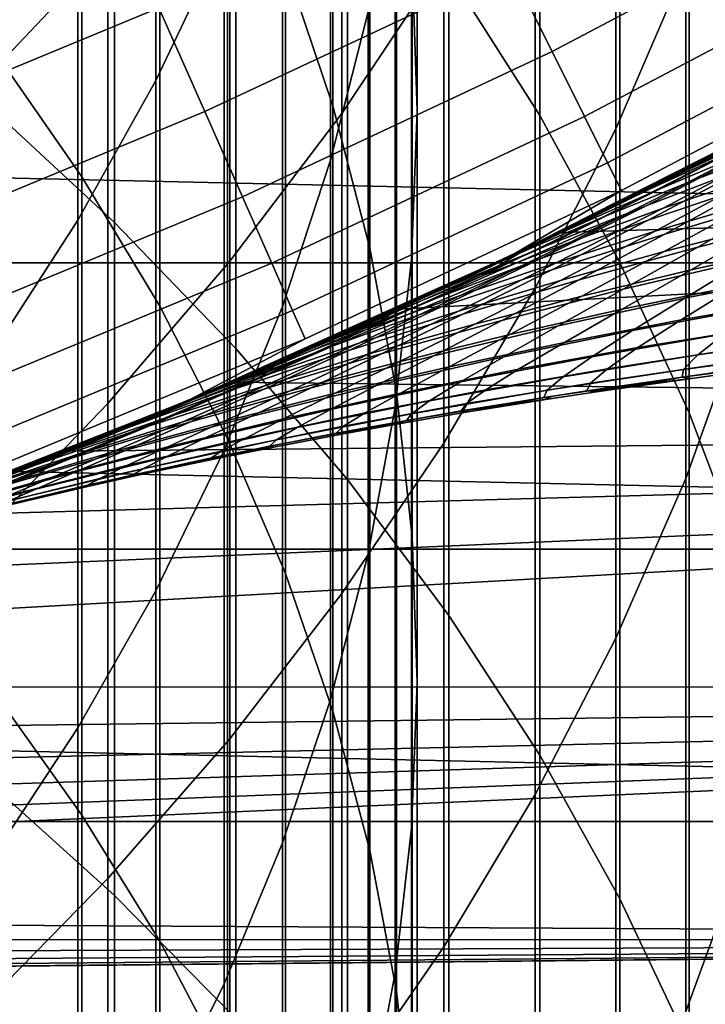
# Model space of a CAD drawing. Header units: metres. Extents: x -28 to 70, y -218 to 28.
# Tile 255 of 463: x 8.04 to 10.04, y -22.03 to -19.17. Entities that reach past the tile are written whole.
import ezdxf

# ---------------------------------------------------------------- set-up
doc = ezdxf.new("R2010")
doc.units = ezdxf.units.M
doc.layers.add('solid_10_261_432_XXX', color=7, linetype='CONTINUOUS')

msp = doc.modelspace()

# ---------------------------------------------------------------- linework, layer by layer
at = {"layer": 'solid_10_261_432_XXX'}
for points in [[(9.291579, -17.226692, 450.225037), (9.291579, -19.03331, 452.481354), (9.555864, -19.449348, 452.138733), (9.555864, -17.652012, 449.894012)], [(8.954721, -17.723158, 446.273254), (8.954721, -19.4207, 448.517395), (8.816721, -19.01223, 448.835297), (8.816721, -17.306084, 446.579803)], [(9.199989, -17.833654, 442.772888), (9.199989, -19.434702, 445.015289), (9.185204, -19.003223, 445.332428), (9.185204, -17.3936, 443.078003)], [(8.225739, -17.834421, 449.752045), (8.225739, -19.627775, 451.99176), (7.971979, -19.263603, 452.291687), (7.971979, -17.462122, 450.041809)], [(7.940866, -17.505507, 453.739594), (7.940866, -19.408861, 455.986877), (8.320464, -19.759531, 455.681488), (8.320464, -17.864458, 453.44397)], [(8.440577, -17.926208, 436.25058), (8.440577, -19.347504, 438.49292), (8.639299, -18.931038, 438.764984), (8.639299, -17.502403, 436.511078)], [(9.980146, -17.587809, 436.458588), (9.980146, -19.014965, 438.710175), (9.777374, -19.487957, 438.401154), (9.777374, -18.069136, 436.16272)], [(8.948297, -18.072617, 439.325836), (8.948297, -19.578594, 441.562958), (9.057523, -19.147621, 441.861786), (9.057523, -17.633574, 439.612671)], [(9.276731, -17.657061, 433.340729), (9.276731, -18.998278, 435.591583), (8.980496, -19.443056, 435.318176), (8.980496, -18.109201, 433.079681)], [(9.555864, -17.652012, 449.894012), (9.555864, -19.449348, 452.138733), (9.788918, -19.876364, 451.787048), (9.788918, -18.088556, 449.55423)], [(8.301037, -17.707497, 430.334473), (8.301037, -18.96586, 432.585083), (7.920033, -19.367577, 432.353149), (7.920033, -18.115452, 430.113708)], [(9.062361, -18.145998, 445.962463), (9.062361, -19.834816, 448.195068), (8.954721, -19.4207, 448.517395), (8.954721, -17.723158, 446.273254)], [(8.451611, -18.217743, 449.453674), (8.451611, -20.002731, 451.682983), (8.225739, -19.627775, 451.99176), (8.225739, -17.834421, 449.752045)], [(9.183583, -18.273668, 442.467773), (9.183583, -19.866144, 444.698181), (9.199989, -19.434702, 445.015289), (9.199989, -17.833654, 442.772888)], [(8.320464, -17.864458, 453.44397), (8.320464, -19.759531, 455.681488), (8.672868, -20.125986, 455.362335), (8.672868, -18.239569, 453.13504)], [(8.213237, -18.339441, 435.996552), (8.213237, -19.75358, 438.2276), (8.440577, -19.347504, 438.49292), (8.440577, -17.926208, 436.25058)], [(8.80873, -18.505594, 439.042938), (8.80873, -20.003613, 441.26825), (8.948297, -19.578594, 441.562958), (8.948297, -18.072617, 439.325836)], [(9.777374, -18.069136, 436.16272), (9.777374, -19.487957, 438.401154), (9.542647, -19.950476, 438.098969), (9.542647, -18.539806, 435.873383)], [(9.788918, -18.088556, 449.55423), (9.788918, -19.876364, 451.787048), (9.989978, -20.312962, 451.42749), (9.989978, -18.534897, 449.206848)], [(8.980496, -18.109201, 433.079681), (8.980496, -19.443056, 435.318176), (8.65491, -19.872684, 435.054077), (8.65491, -18.545944, 432.827515)], [(9.139276, -18.57317, 445.648499), (9.139276, -20.253174, 447.869446), (9.062361, -19.834816, 448.195068), (9.062361, -18.145998, 445.962463)], [(8.648828, -18.61079, 449.147766), (8.648828, -20.387199, 451.366333), (8.451611, -20.002731, 451.682983), (8.451611, -18.217743, 449.453674)], [(8.672868, -18.239569, 453.13504), (8.672868, -20.125986, 455.362335), (8.996925, -20.507029, 455.030487), (8.996925, -18.62961, 452.813812)], [(9.136041, -18.712152, 442.163727), (9.136041, -20.296083, 444.382172), (9.183583, -19.866144, 444.698181), (9.183583, -18.273668, 442.467773)], [(7.958051, -18.740702, 435.749908), (7.958051, -20.147892, 437.970001), (8.213237, -19.75358, 438.2276), (8.213237, -18.339441, 435.996552)], [(8.639299, -18.931038, 438.764984), (8.639299, -20.421234, 440.978699), (8.80873, -20.003613, 441.26825), (8.80873, -18.505594, 439.042938)], [(10.150299, -18.533045, 439.025024), (10.150299, -20.030558, 441.249573), (9.980146, -20.503618, 440.92157), (9.980146, -19.014965, 438.710175)], [(9.989978, -18.534897, 449.206848), (9.989978, -20.312962, 451.42749), (10.158388, -20.757715, 451.061188), (10.158388, -18.989574, 448.852936)], [(8.65491, -18.545944, 432.827515), (8.65491, -19.872684, 435.054077), (8.301037, -20.285761, 434.800171), (8.301037, -18.96586, 432.585083)], [(9.542647, -18.539806, 435.873383), (9.542647, -19.950476, 438.098969), (9.276731, -20.401009, 437.804626), (9.276731, -18.998278, 435.591583)], [(9.591822, -19.262974, 149.119751), (10.471217, -18.799437, 149.119751), (10.339538, -18.563026, 150.623184), (9.471201, -19.020735, 150.623184)], [(9.185204, -19.003223, 445.332428), (9.185204, -20.674355, 447.541626), (9.139276, -20.253174, 447.869446), (9.139276, -18.57317, 445.648499)], [(8.816721, -19.01223, 448.835297), (8.816721, -20.779877, 451.042938), (8.648828, -20.387199, 451.366333), (8.648828, -18.61079, 449.147766)], [(8.996925, -18.62961, 452.813812), (8.996925, -20.507029, 455.030487), (9.291579, -20.901413, 454.687012), (9.291579, -19.03331, 452.481354)], [(8.582651, -19.437853, 150.623184), (9.471201, -19.020735, 150.623184), (9.324091, -18.725298, 152.1147), (8.449343, -19.135937, 152.1147)], [(9.057523, -19.147621, 441.861786), (9.057523, -20.723064, 444.068329), (9.136041, -20.296083, 444.382172), (9.136041, -18.712152, 442.163727)], [(7.556563, -19.505737, 152.1147), (8.449343, -19.135937, 152.1147), (8.292239, -18.780132, 153.591949), (7.416059, -19.143057, 153.591949)], [(9.685762, -19.451633, 147.606766), (10.573771, -18.983557, 147.606766), (10.471217, -18.799437, 149.119751), (9.591822, -19.262974, 149.119751)], [(8.440577, -19.347504, 438.49292), (8.440577, -20.830044, 440.695221), (8.639299, -20.421234, 440.978699), (8.639299, -18.931038, 438.764984)], [(8.301037, -18.96586, 432.585083), (8.301037, -20.285761, 434.800171), (7.920033, -20.680935, 434.557251), (7.920033, -19.367577, 432.353149)], [(9.752876, -19.586416, 146.086594), (10.647038, -19.115095, 146.086594), (10.573771, -18.983557, 147.606766), (9.685762, -19.451633, 147.606766)], [(19.004232, -19.87685, -5), (-19.004232, -19.87685, -5), (-19.876873, -19.004206, -5)], [(19.876873, -19.004206, -5), (19.004232, -19.87685, -5), (-19.876873, -19.004206, -5)], [(8.691956, -19.685404, 149.119751), (9.591822, -19.262974, 149.119751), (9.471201, -19.020735, 150.623184), (8.582651, -19.437853, 150.623184)], [(8.954721, -19.4207, 448.517395), (8.954721, -21.179432, 450.713898), (8.816721, -20.779877, 451.042938), (8.816721, -19.01223, 448.835297)], [(9.276731, -18.998278, 435.591583), (9.276731, -20.401009, 437.804626), (8.980496, -20.838083, 437.519073), (8.980496, -19.443056, 435.318176)], [(9.199989, -19.434702, 445.015289), (9.199989, -21.096931, 447.212738), (9.185204, -20.674355, 447.541626), (9.185204, -19.003223, 445.332428)], [(9.980146, -19.014965, 438.710175), (9.980146, -20.503618, 440.92157), (9.777374, -20.967916, 440.59964), (9.777374, -19.487957, 438.401154)], [(9.291579, -19.03331, 452.481354), (9.291579, -20.901413, 454.687012), (9.555864, -21.307852, 454.333038), (9.555864, -19.449348, 452.138733)], [(7.675786, -19.813488, 150.623184), (8.582651, -19.437853, 150.623184), (8.449343, -19.135937, 152.1147), (7.556563, -19.505737, 152.1147)], [(9.793057, -19.66711, 144.561661), (10.690903, -19.193848, 144.561661), (10.647038, -19.115095, 146.086594), (9.752876, -19.586416, 146.086594)], [(8.948297, -19.578594, 441.562958), (8.948297, -21.145641, 443.757751), (9.057523, -20.723064, 444.068329), (9.057523, -19.147621, 441.861786)], [(9.479002, -19.853174, 143.052673), (10.399147, -19.387051, 143.052673), (10.690903, -19.193848, 144.561661), (9.793057, -19.66711, 144.561661)], [(8.225739, -19.627775, 451.99176), (8.225739, -21.482162, 454.181244), (7.971979, -21.126392, 454.491089), (7.971979, -19.263603, 452.291687)], [(8.777083, -19.878201, 147.606766), (9.685762, -19.451633, 147.606766), (9.591822, -19.262974, 149.119751), (8.691956, -19.685404, 149.119751)], [(10.587061, -19.285076, 129.789719), (10.399147, -19.387051, 143.052673), (9.479002, -19.853174, 143.052673), (10.362648, -19.406586, 129.341339)], [(10.252926, -19.482441, 127.566727), (10.606853, -19.290701, 128.363846), (10.354654, -19.414572, 128.603989), (9.990257, -19.605024, 127.79364)], [(8.213237, -19.75358, 438.2276), (8.213237, -21.228657, 440.418823), (8.440577, -20.830044, 440.695221), (8.440577, -19.347504, 438.49292)], [(10.481107, -19.35848, 99.784546), (10.102815, -19.559671, 100.652061), (9.872458, -19.664375, 100.420578), (10.261656, -19.463852, 99.541367)], [(10.252926, -19.482441, 127.566727), (9.907784, -19.661509, 126.729309), (10.190105, -19.542021, 126.515579), (10.52494, -19.360851, 127.338898)], [(9.986018, -19.644087, 101.782578), (10.340993, -19.456837, 100.884171), (10.587006, -19.35626, 101.116455), (10.242609, -19.545334, 102.001633)], [(7.940866, -19.408861, 455.986877), (7.940866, -21.373413, 458.180878), (8.320464, -21.715536, 457.865936), (8.320464, -19.759531, 455.681488)], [(9.062361, -19.834816, 448.195068), (9.062361, -21.584509, 450.38028), (8.954721, -21.179432, 450.713898), (8.954721, -19.4207, 448.517395)], [(10.142284, -19.522655, 128.885788), (10.362648, -19.406586, 129.341339), (9.479002, -19.853174, 143.052673)], [(10.354654, -19.414572, 128.603989), (10.142284, -19.522655, 128.885788), (9.926973, -19.633013, 128.423676)], [(9.990257, -19.605024, 127.79364), (10.354654, -19.414572, 128.603989), (9.926973, -19.633013, 128.423676)], [(7.773541, -20.065823, 149.119751), (8.691956, -19.685404, 149.119751), (8.582651, -19.437853, 150.623184), (7.675786, -19.813488, 150.623184)], [(8.980496, -19.443056, 435.318176), (8.980496, -20.838083, 437.519073), (8.65491, -21.260273, 437.243225), (8.65491, -19.872684, 435.054077)], [(8.837901, -20.015938, 146.086594), (9.752876, -19.586416, 146.086594), (9.685762, -19.451633, 147.606766), (8.777083, -19.878201, 147.606766)], [(9.183583, -19.866144, 444.698181), (9.183583, -21.51947, 446.88385), (9.199989, -21.096931, 447.212738), (9.199989, -19.434702, 445.015289)], [(9.555864, -19.449348, 452.138733), (9.555864, -21.307852, 454.333038), (9.788918, -21.725016, 453.969757), (9.788918, -19.876364, 451.787048)], [(10.190105, -19.542021, 126.515579), (9.867248, -19.710178, 125.652283), (10.168493, -19.595779, 125.4533), (10.481363, -19.424732, 126.30172)], [(9.914525, -19.718786, 102.928513), (10.242609, -19.545334, 102.001633), (10.5066, -19.449713, 102.220306), (10.188966, -19.62549, 103.132614)], [(10.261656, -19.463852, 99.541367), (9.872458, -19.664375, 100.420578), (9.722617, -19.735012, 100.030937), (9.934994, -19.628956, 99.556862)], [(9.736825, -19.745646, 101.563576), (10.102815, -19.559671, 100.652061), (10.340993, -19.456837, 100.884171), (9.986018, -19.644087, 101.782578)], [(10.261656, -19.463852, 99.541367), (9.934994, -19.628956, 99.556862), (10.151402, -19.517916, 99.092697)], [(9.777374, -19.487957, 438.401154), (9.777374, -20.967916, 440.59964), (9.542647, -21.421932, 440.284821), (9.542647, -19.950476, 438.098969)], [(9.907784, -19.661509, 126.729309), (10.252926, -19.482441, 127.566727), (9.990257, -19.605024, 127.79364), (9.634351, -19.782665, 126.942291)], [(10.168493, -19.595779, 125.4533), (9.870605, -19.75345, 124.565132), (10.189829, -19.645966, 124.382217), (10.478208, -19.484673, 125.254845)], [(17.764143, -20.333107), (18.658499, -19.515644), (9.139139, -20.0119), (8.660292, -20.223732)], [(18.658499, -19.515644), (9.612785, -19.788742), (9.139139, -20.0119)], [(9.926973, -19.633013, 128.423676), (10.142284, -19.522655, 128.885788), (9.479002, -19.853174, 143.052673)], [(18.658499, -19.515644), (10.080972, -19.554386), (9.612785, -19.788742)], [(9.890925, -19.785229, 104.085365), (10.188966, -19.62549, 103.132614), (10.470321, -19.536087, 103.335907), (10.182412, -19.698565, 104.272774)], [(10.151402, -19.517916, 99.092697), (9.934994, -19.628956, 99.556862), (10.080972, -19.554386)], [(10.102815, -19.559671, 100.652061), (9.736825, -19.745646, 101.563576), (9.495026, -19.849684, 101.345047), (9.872458, -19.664375, 100.420578)], [(9.907784, -19.661509, 126.729309), (9.574439, -19.827415, 125.851242), (9.867248, -19.710178, 125.652283), (10.190105, -19.542021, 126.515579)], [(9.934994, -19.628956, 99.556862), (9.722617, -19.735012, 100.030937), (9.612785, -19.788742), (10.080972, -19.554386)], [(9.647005, -19.815706, 102.723976), (9.986018, -19.644087, 101.782578), (10.242609, -19.545334, 102.001633), (9.914525, -19.718786, 102.928513)], [(10.189829, -19.645966, 124.382217), (9.919407, -19.793463, 123.470665), (10.255462, -19.694475, 123.304909), (10.516997, -19.542738, 124.200371)], [(8.80873, -20.003613, 441.26825), (8.80873, -21.562378, 443.451447), (8.948297, -21.145641, 443.757751), (8.948297, -19.578594, 441.562958)], [(8.874312, -20.098402, 144.561661), (9.793057, -19.66711, 144.561661), (9.752876, -19.586416, 146.086594), (8.837901, -20.015938, 146.086594)], [(9.867248, -19.710178, 125.652283), (9.559307, -19.864811, 124.748619), (9.870605, -19.75345, 124.565132), (10.168493, -19.595779, 125.4533)], [(9.990257, -19.605024, 127.79364), (9.717424, -19.73757, 127.955933), (9.513139, -19.83684, 127.480698)], [(9.634351, -19.782665, 126.942291), (9.990257, -19.605024, 127.79364), (9.513139, -19.83684, 127.480698)], [(9.990257, -19.605024, 127.79364), (9.926973, -19.633013, 128.423676), (9.717424, -19.73757, 127.955933)], [(9.917418, -19.844555, 105.247581), (10.182412, -19.698565, 104.272774), (10.480278, -19.616417, 104.45903), (10.224895, -19.765432, 105.416748)], [(10.255462, -19.694475, 123.304909), (10.014977, -19.831802, 122.372459), (10.366529, -19.74255, 122.224739), (10.598878, -19.600555, 123.14064)], [(8.451611, -20.002731, 451.682983), (8.451611, -21.848467, 453.862244), (8.225739, -21.482162, 454.181244), (8.225739, -19.627775, 451.99176)], [(9.386414, -19.915981, 102.519379), (9.736825, -19.745646, 101.563576), (9.986018, -19.644087, 101.782578), (9.647005, -19.815706, 102.723976)], [(9.717424, -19.73757, 127.955933), (9.926973, -19.633013, 128.423676), (9.479002, -19.853174, 143.052673)], [(9.870605, -19.75345, 124.565132), (9.59071, -19.897219, 123.637466), (9.919407, -19.793463, 123.470665), (10.189829, -19.645966, 124.382217)], [(9.605833, -19.876205, 103.897141), (9.914525, -19.718786, 102.928513), (10.188966, -19.62549, 103.132614), (9.890925, -19.785229, 104.085365)], [(8.538021, -20.275656, 143.052673), (9.479002, -19.853174, 143.052673), (9.793057, -19.66711, 144.561661), (8.874312, -20.098402, 144.561661)], [(9.574439, -19.827415, 125.851242), (9.907784, -19.661509, 126.729309), (9.634351, -19.782665, 126.942291), (9.290034, -19.947027, 126.049622)], [(9.872458, -19.664375, 100.420578), (9.495026, -19.849684, 101.345047), (9.312758, -19.931696, 101.005898), (9.514964, -19.835964, 100.51413)], [(9.872458, -19.664375, 100.420578), (9.514964, -19.835964, 100.51413), (9.722617, -19.735012, 100.030937)], [(7.849674, -20.262346, 147.606766), (8.777083, -19.878201, 147.606766), (8.691956, -19.685404, 149.119751), (7.773541, -20.065823, 149.119751)], [(9.867248, -19.710178, 125.652283), (9.574439, -19.827415, 125.851242), (8.960414, -20.097637, 125.115349), (9.255916, -19.979668, 124.93219)], [(9.255916, -19.979668, 124.93219), (9.559307, -19.864811, 124.748619), (9.867248, -19.710178, 125.652283)], [(9.615766, -19.928539, 105.077332), (9.890925, -19.785229, 104.085365), (10.182412, -19.698565, 104.272774), (9.917418, -19.844555, 105.247581)], [(9.919407, -19.793463, 123.470665), (9.670156, -19.92655, 122.521584), (10.014977, -19.831802, 122.372459), (10.255462, -19.694475, 123.304909)], [(9.995589, -19.897411, 106.409416), (10.224895, -19.765432, 105.416748), (10.538169, -19.691311, 105.584518), (10.31775, -19.82645, 106.559013)], [(9.327153, -19.971289, 103.708427), (9.647005, -19.815706, 102.723976), (9.914525, -19.718786, 102.928513), (9.605833, -19.876205, 103.897141)], [(9.513139, -19.83684, 127.480698), (9.717424, -19.73757, 127.955933), (9.479002, -19.853174, 143.052673)], [(9.722617, -19.735012, 100.030937), (9.514964, -19.835964, 100.51413), (9.612785, -19.788742)], [(7.958051, -20.147892, 437.970001), (7.958051, -21.615721, 440.150452), (8.213237, -21.228657, 440.418823), (8.213237, -19.75358, 438.2276)], [(8.320464, -19.759531, 455.681488), (8.320464, -21.715536, 457.865936), (8.672868, -22.073057, 457.536804), (8.672868, -20.125986, 455.362335)], [(9.559307, -19.864811, 124.748619), (9.269366, -20.005445, 123.804886), (9.59071, -19.897219, 123.637466), (9.870605, -19.75345, 124.565132)], [(9.386414, -19.915981, 102.519379), (9.495026, -19.849684, 101.345047), (9.736825, -19.745646, 101.563576)], [(9.67864, -19.973637, 106.258545), (9.917418, -19.844555, 105.247581), (10.224895, -19.765432, 105.416748), (9.995589, -19.897411, 106.409416)], [(10.014977, -19.831802, 122.372459), (9.798731, -19.953983, 121.404526), (10.158222, -19.869268, 121.273865), (10.366529, -19.74255, 122.224739)], [(9.634351, -19.782665, 126.942291), (9.313994, -19.93112, 126.996994), (9.120015, -20.020622, 126.50441)], [(9.290034, -19.947027, 126.049622), (9.634351, -19.782665, 126.942291), (9.120015, -20.020622, 126.50441)], [(9.514964, -19.835964, 100.51413), (9.312758, -19.931696, 101.005898), (9.139139, -20.0119), (9.612785, -19.788742)], [(9.634351, -19.782665, 126.942291), (9.513139, -19.83684, 127.480698), (9.313994, -19.93112, 126.996994)], [(9.319963, -20.017239, 104.906258), (9.605833, -19.876205, 103.897141), (9.890925, -19.785229, 104.085365), (9.615766, -19.928539, 105.077332)], [(9.59071, -19.897219, 123.637466), (9.332078, -20.026579, 122.671722), (9.670156, -19.92655, 122.521584), (9.919407, -19.793463, 123.470665)], [(10.158222, -19.869268, 121.273865), (9.977047, -19.979868, 120.290024), (10.349582, -19.905779, 120.17836), (10.523759, -19.790583, 121.144821)], [(9.054902, -20.070267, 103.519562), (9.386414, -19.915981, 102.519379), (9.647005, -19.815706, 102.723976), (9.327153, -19.971289, 103.708427)], [(9.513139, -19.83684, 127.480698), (9.479002, -19.853174, 143.052673), (8.538021, -20.275656, 143.052673), (9.313994, -19.93112, 126.996994)], [(9.574439, -19.827415, 125.851242), (9.290034, -19.947027, 126.049622), (8.746652, -20.186533, 125.487778), (8.960414, -20.097637, 125.115349)], [(9.139276, -20.253174, 447.869446), (9.139276, -21.993734, 450.043243), (9.062361, -21.584509, 450.38028), (9.062361, -19.834816, 448.195068)], [(9.495026, -19.849684, 101.345047), (9.116117, -20.022398, 101.505943), (9.312758, -19.931696, 101.005898)], [(9.386414, -19.915981, 102.519379), (9.132756, -20.019344, 102.315086), (9.116117, -20.022398, 101.505943), (9.495026, -19.849684, 101.345047)], [(9.36694, -20.055046, 106.106651), (9.615766, -19.928539, 105.077332), (9.917418, -19.844555, 105.247581), (9.67864, -19.973637, 106.258545)], [(9.670156, -19.92655, 122.521584), (9.445315, -20.044611, 121.536484), (9.798731, -19.953983, 121.404526), (10.014977, -19.831802, 122.372459)], [(9.795512, -20.011881, 107.435196), (9.995589, -19.897411, 106.409416), (10.31775, -19.82645, 106.559013), (10.126258, -19.94388, 107.565491)], [(18.093325, -20.709457, -5), (-18.093325, -20.709457, -5), (-19.004232, -19.87685, -5)], [(19.004232, -19.87685, -5), (18.093325, -20.709457, -5), (-19.004232, -19.87685, -5)], [(7.904066, -20.402746, 146.086594), (8.837901, -20.015938, 146.086594), (8.777083, -19.878201, 147.606766), (7.849674, -20.262346, 147.606766)], [(8.65491, -19.872684, 435.054077), (8.65491, -21.260273, 437.243225), (8.301037, -21.666195, 436.978027), (8.301037, -20.285761, 434.800171)], [(9.559307, -19.864811, 124.748619), (9.255916, -19.979668, 124.93219), (8.648725, -20.234118, 124.139816), (8.955373, -20.117846, 123.972481)], [(8.955373, -20.117846, 123.972481), (9.269366, -20.005445, 123.804886), (9.559307, -19.864811, 124.748619)], [(9.030037, -20.110512, 104.734673), (9.327153, -19.971289, 103.708427), (9.605833, -19.876205, 103.897141), (9.319963, -20.017239, 104.906258)], [(9.136041, -20.296083, 444.382172), (9.136041, -21.94054, 446.556122), (9.183583, -21.51947, 446.88385), (9.183583, -19.866144, 444.698181)], [(9.798731, -19.953983, 121.404526), (9.609864, -20.060303, 120.40313), (9.977047, -19.979868, 120.290024), (10.158222, -19.869268, 121.273865)], [(9.788918, -19.876364, 451.787048), (9.788918, -21.725016, 453.969757), (9.989978, -22.151541, 453.598297), (9.989978, -20.312962, 451.42749)], [(9.966498, -20.0431, 108.600113), (10.126258, -19.94388, 107.565491), (10.461555, -19.88139, 107.694435), (10.309322, -19.98348, 108.708954)], [(9.269366, -20.005445, 123.804886), (9.000754, -20.131678, 122.822502), (9.332078, -20.026579, 122.671722), (9.59071, -19.897219, 123.637466)], [(9.469376, -20.085386, 107.303749), (9.67864, -19.973637, 106.258545), (9.995589, -19.897411, 106.409416), (9.795512, -20.011881, 107.435196)], [(9.977047, -19.979868, 120.290024), (9.825787, -20.073639, 119.278267), (10.204988, -20.003754, 119.184418), (10.349582, -19.905779, 120.17836)], [(9.120015, -20.020622, 126.50441), (9.313994, -19.93112, 126.996994), (8.538021, -20.275656, 143.052673)], [(9.054902, -20.070267, 103.519562), (9.132756, -20.019344, 102.315086), (9.386414, -19.915981, 102.519379)], [(9.060522, -20.141562, 105.953972), (9.319963, -20.017239, 104.906258), (9.615766, -19.928539, 105.077332), (9.36694, -20.055046, 106.106651)], [(9.332078, -20.026579, 122.671722), (9.098002, -20.141027, 121.669411), (9.445315, -20.044611, 121.536484), (9.670156, -19.92655, 122.521584)], [(9.312758, -19.931696, 101.005898), (9.116117, -20.022398, 101.505943), (9.139139, -20.0119)], [(9.290034, -19.947027, 126.049622), (8.930739, -20.105768, 126.001083), (8.746652, -20.186533, 125.487778)], [(9.290034, -19.947027, 126.049622), (9.120015, -20.020622, 126.50441), (8.930739, -20.105768, 126.001083)], [(9.445315, -20.044611, 121.536484), (9.248078, -20.147051, 120.51741), (9.609864, -20.060303, 120.40313), (9.798731, -19.953983, 121.404526)], [(9.542647, -19.950476, 438.098969), (9.542647, -21.421932, 440.284821), (9.276731, -21.864183, 439.97818), (9.276731, -20.401009, 437.804626)], [(9.627602, -20.108395, 108.490112), (9.795512, -20.011881, 107.435196), (10.126258, -19.94388, 107.565491), (9.966498, -20.0431, 108.600113)], [(9.255916, -19.979668, 124.93219), (8.960414, -20.097637, 125.115349), (8.397362, -20.334314, 124.434395), (8.648725, -20.234118, 124.139816)], [(8.746015, -20.208214, 104.562851), (9.054902, -20.070267, 103.519562), (9.327153, -19.971289, 103.708427), (9.030037, -20.110512, 104.734673)], [(9.147894, -20.164383, 107.171371), (9.36694, -20.055046, 106.106651), (9.67864, -19.973637, 106.258545), (9.469376, -20.085386, 107.303749)], [(9.609864, -20.060303, 120.40313), (9.451223, -20.150166, 119.373367), (9.825787, -20.073639, 119.278267), (9.977047, -19.979868, 120.290024)], [(9.841075, -20.123632, 109.657005), (9.966498, -20.0431, 108.600113), (10.309322, -19.98348, 108.708954), (10.190864, -20.066547, 109.744957)], [(7.93663, -20.486803, 144.561661), (8.874312, -20.098402, 144.561661), (8.837901, -20.015938, 146.086594), (7.904066, -20.402746, 146.086594)], [(8.648828, -20.387199, 451.366333), (8.648828, -22.224066, 453.535126), (8.451611, -21.848467, 453.862244), (8.451611, -20.002731, 451.682983)], [(8.930739, -20.105768, 126.001083), (9.120015, -20.020622, 126.50441), (8.538021, -20.275656, 143.052673)], [(8.639299, -20.421234, 440.978699), (8.639299, -21.971863, 443.150482), (8.80873, -21.562378, 443.451447), (8.80873, -20.003613, 441.26825)], [(8.925548, -20.108072, 102.01329), (8.741165, -20.188908, 102.52816), (8.660292, -20.223732), (9.139139, -20.0119)], [(8.955373, -20.117846, 123.972481), (8.676196, -20.241632, 122.973526), (9.000754, -20.131678, 122.822502), (9.269366, -20.005445, 123.804886)], [(9.132756, -20.019344, 102.315086), (8.741165, -20.188908, 102.52816), (8.925548, -20.108072, 102.01329)], [(9.054902, -20.070267, 103.519562), (8.789096, -20.172939, 103.330864), (8.741165, -20.188908, 102.52816), (9.132756, -20.019344, 102.315086)], [(8.759424, -20.233103, 105.800758), (9.030037, -20.110512, 104.734673), (9.319963, -20.017239, 104.906258), (9.060522, -20.141562, 105.953972)], [(9.116117, -20.022398, 101.505943), (8.925548, -20.108072, 102.01329), (9.139139, -20.0119)], [(9.132756, -20.019344, 102.315086), (8.925548, -20.108072, 102.01329), (9.116117, -20.022398, 101.505943)], [(9.292697, -20.17942, 108.379105), (9.469376, -20.085386, 107.303749), (9.795512, -20.011881, 107.435196), (9.627602, -20.108395, 108.490112)], [(9.825787, -20.073639, 119.278267), (9.707116, -20.149914, 118.244743), (10.092588, -20.083723, 118.169098), (10.204988, -20.003754, 119.184418)], [(10.092588, -20.083723, 118.169098), (10.014963, -20.144915, 117.138474), (10.409284, -20.08869, 117.082298), (10.481833, -20.024242, 118.094666)], [(9.000754, -20.131678, 122.822502), (8.75682, -20.243107, 121.802979), (9.098002, -20.141027, 121.669411), (9.332078, -20.026579, 122.671722)], [(9.098002, -20.141027, 121.669411), (8.891732, -20.240082, 120.632584), (9.248078, -20.147051, 120.51741), (9.445315, -20.044611, 121.536484)], [(9.494582, -20.186546, 109.568085), (9.627602, -20.108395, 108.490112), (9.966498, -20.0431, 108.600113), (9.841075, -20.123632, 109.657005)], [(10.150299, -20.030558, 441.249573), (10.150299, -21.588799, 443.432037), (9.980146, -22.052641, 443.091095), (9.980146, -20.503618, 440.92157)], [(8.746015, -20.208214, 104.562851), (8.789096, -20.172939, 103.330864), (9.054902, -20.070267, 103.519562)], [(8.831111, -20.248857, 107.038261), (9.060522, -20.141562, 105.953972), (9.36694, -20.055046, 106.106651), (9.147894, -20.164383, 107.171371)], [(9.248078, -20.147051, 120.51741), (9.08136, -20.233393, 119.46949), (9.451223, -20.150166, 119.373367), (9.609864, -20.060303, 120.40313)], [(9.451223, -20.150166, 119.373367), (9.325554, -20.223026, 118.321434), (9.707116, -20.149914, 118.244743), (9.825787, -20.073639, 119.278267)], [(9.75258, -20.185005, 110.730179), (9.841075, -20.123632, 109.657005), (10.190864, -20.066547, 109.744957), (10.108651, -20.130054, 110.796669)], [(7.578271, -20.653566, 143.052673), (8.538021, -20.275656, 143.052673), (8.874312, -20.098402, 144.561661), (7.93663, -20.486803, 144.561661)], [(8.960414, -20.097637, 125.115349), (8.568864, -20.26264, 124.965576), (8.397362, -20.334314, 124.434395)], [(8.463682, -20.329594, 105.647263), (8.746015, -20.208214, 104.562851), (9.030037, -20.110512, 104.734673), (8.759424, -20.233103, 105.800758)], [(8.746652, -20.186533, 125.487778), (8.930739, -20.105768, 126.001083), (8.538021, -20.275656, 143.052673)], [(8.960414, -20.097637, 125.115349), (8.746652, -20.186533, 125.487778), (8.568864, -20.26264, 124.965576)], [(8.961841, -20.256233, 108.267281), (9.147894, -20.164383, 107.171371), (9.469376, -20.085386, 107.303749), (9.292697, -20.17942, 108.379105)], [(9.151456, -20.255409, 109.47834), (9.292697, -20.17942, 108.379105), (9.627602, -20.108395, 108.490112), (9.494582, -20.186546, 109.568085)], [(9.707116, -20.149914, 118.244743), (9.623678, -20.208038, 117.195587), (10.014963, -20.144915, 117.138474), (10.092588, -20.083723, 118.169098)], [(10.014963, -20.144915, 117.138474), (9.973735, -20.186829, 116.097572), (10.372625, -20.133133, 116.059921), (10.409284, -20.08869, 117.082298)], [(8.955373, -20.117846, 123.972481), (8.648725, -20.234118, 124.139816), (8.076609, -20.463831, 123.350517), (8.358415, -20.356236, 123.124435)], [(8.955373, -20.117846, 123.972481), (8.358415, -20.356236, 123.124435), (8.676196, -20.241632, 122.973526)], [(8.676196, -20.241632, 122.973526), (8.421794, -20.350729, 121.936852), (8.75682, -20.243107, 121.802979), (9.000754, -20.131678, 122.822502)], [(8.672868, -20.125986, 455.362335), (8.672868, -22.073057, 457.536804), (8.996925, -22.444813, 457.19458), (8.996925, -20.507029, 455.030487)], [(9.399165, -20.245932, 110.662949), (9.494582, -20.186546, 109.568085), (9.841075, -20.123632, 109.657005), (9.75258, -20.185005, 110.730179)], [(9.702929, -20.226868, 111.814362), (9.75258, -20.185005, 110.730179), (10.108651, -20.130054, 110.796669), (10.064517, -20.173595, 111.858971)], [(9.973735, -20.186829, 116.097572), (9.969399, -20.209299, 115.050179), (10.372339, -20.15736, 115.031265), (10.372625, -20.133133, 116.059921)], [(8.519074, -20.338797, 106.904633), (8.759424, -20.233103, 105.800758), (9.060522, -20.141562, 105.953972), (8.831111, -20.248857, 107.038261)], [(8.75682, -20.243107, 121.802979), (8.54087, -20.339357, 120.748375), (8.891732, -20.240082, 120.632584), (9.098002, -20.141027, 121.669411)], [(8.635087, -20.338877, 108.1548), (8.831111, -20.248857, 107.038261), (9.147894, -20.164383, 107.171371), (8.961841, -20.256233, 108.267281)], [(8.891732, -20.240082, 120.632584), (8.716255, -20.323378, 119.566414), (9.08136, -20.233393, 119.46949), (9.248078, -20.147051, 120.51741)], [(9.08136, -20.233393, 119.46949), (8.947979, -20.303205, 118.398979), (9.325554, -20.223026, 118.321434), (9.451223, -20.150166, 119.373367)], [(9.325554, -20.223026, 118.321434), (9.235565, -20.278345, 117.253502), (9.623678, -20.208038, 117.195587), (9.707116, -20.149914, 118.244743)], [(9.623678, -20.208038, 117.195587), (9.577138, -20.247601, 116.135864), (9.973735, -20.186829, 116.097572), (10.014963, -20.144915, 117.138474)], [(9.969399, -20.209299, 115.050179), (9.99755, -20.212826, 114), (10.087065, -20.200949, 114), (10.372339, -20.15736, 115.031265)], [(8.789096, -20.172939, 103.330864), (8.392778, -20.336206, 103.580124), (8.563561, -20.264881, 103.050438)], [(8.746015, -20.208214, 104.562851), (8.467921, -20.310202, 104.391083), (8.392778, -20.336206, 103.580124), (8.789096, -20.172939, 103.330864)], [(8.568864, -20.26264, 124.965576), (8.746652, -20.186533, 125.487778), (8.538021, -20.275656, 143.052673)], [(8.789096, -20.172939, 103.330864), (8.563561, -20.264881, 103.050438), (8.741165, -20.188908, 102.52816)], [(8.741165, -20.188908, 102.52816), (8.563561, -20.264881, 103.050438), (8.660292, -20.223732)], [(8.811762, -20.330334, 109.387901), (8.961841, -20.256233, 108.267281), (9.292697, -20.17942, 108.379105), (9.151456, -20.255409, 109.47834)], [(9.048487, -20.313015, 110.595078), (9.151456, -20.255409, 109.47834), (9.494582, -20.186546, 109.568085), (9.399165, -20.245932, 110.662949)], [(9.343358, -20.286259, 111.769249), (9.399165, -20.245932, 110.662949), (9.75258, -20.185005, 110.730179), (9.702929, -20.226868, 111.814362)], [(9.577138, -20.247601, 116.135864), (9.568005, -20.268478, 115.069412), (9.969399, -20.209299, 115.050179), (9.973735, -20.186829, 116.097572)], [(9.692737, -20.249105, 112.905579), (9.702929, -20.226868, 111.814362), (10.064517, -20.173595, 111.858971), (10.059044, -20.197023, 112.927986)], [(10.059044, -20.197023, 112.927986), (10.087065, -20.200949, 114), (9.99755, -20.212826, 114), (9.692737, -20.249105, 112.905579)], [(8.746015, -20.208214, 104.562851), (8.463682, -20.329594, 105.647263), (8.173332, -20.430952, 105.493729), (8.467921, -20.310202, 104.391083)], [(8.563561, -20.264881, 103.050438), (8.392778, -20.336206, 103.580124), (8.176576, -20.424093), (8.660292, -20.223732)], [(17.764143, -20.333107), (8.660292, -20.223732), (8.176576, -20.424093)], [(8.947979, -20.303205, 118.398979), (8.850718, -20.356062, 117.312088), (9.235565, -20.278345, 117.253502), (9.325554, -20.223026, 118.321434)], [(9.235565, -20.278345, 117.253502), (9.182967, -20.315794, 116.174706), (9.577138, -20.247601, 116.135864), (9.623678, -20.208038, 117.195587)], [(9.568005, -20.268478, 115.069412), (9.592382, -20.271236, 114), (9.720821, -20.251879, 114), (9.969399, -20.209299, 115.050179)], [(9.692737, -20.249105, 112.905579), (9.99755, -20.212826, 114), (9.775198, -20.243921, 114)], [(9.720821, -20.251879, 114), (9.775198, -20.243921, 114), (9.969399, -20.209299, 115.050179)], [(9.775198, -20.243921, 114), (9.99755, -20.212826, 114), (9.969399, -20.209299, 115.050179)], [(8.648725, -20.234118, 124.139816), (8.233261, -20.40131, 123.896057), (8.076609, -20.463831, 123.350517)], [(8.421794, -20.350729, 121.936852), (8.676196, -20.241632, 122.973526), (8.358415, -20.356236, 123.124435), (8.092951, -20.463766, 122.070717)], [(8.421794, -20.350729, 121.936852), (8.195534, -20.444849, 120.864517), (8.54087, -20.339357, 120.748375), (8.75682, -20.243107, 121.802979)], [(8.211827, -20.434185, 106.770691), (8.463682, -20.329594, 105.647263), (8.759424, -20.233103, 105.800758), (8.519074, -20.338797, 106.904633)], [(8.648725, -20.234118, 124.139816), (8.397362, -20.334314, 124.434395), (8.233261, -20.40131, 123.896057)], [(8.312491, -20.427404, 108.041832), (8.519074, -20.338797, 106.904633), (8.831111, -20.248857, 107.038261), (8.635087, -20.338877, 108.1548)], [(8.54087, -20.339357, 120.748375), (8.355969, -20.420174, 119.66391), (8.716255, -20.323378, 119.566414), (8.891732, -20.240082, 120.632584)], [(8.716255, -20.323378, 119.566414), (8.574467, -20.390594, 118.477196), (8.947979, -20.303205, 118.398979), (9.08136, -20.233393, 119.46949)], [(8.98589, -20.352009, 111.723701), (9.048487, -20.313015, 110.595078), (9.399165, -20.245932, 110.662949), (9.343358, -20.286259, 111.769249)], [(9.185204, -20.674355, 447.541626), (9.185204, -22.405724, 449.703949), (9.139276, -21.993734, 450.043243), (9.139276, -20.253174, 447.869446)], [(9.182967, -20.315794, 116.174706), (9.168288, -20.335306, 115.088928), (9.568005, -20.268478, 115.069412), (9.577138, -20.247601, 116.135864)], [(9.327803, -20.307455, 112.882912), (9.343358, -20.286259, 111.769249), (9.702929, -20.226868, 111.814362), (9.692737, -20.249105, 112.905579)], [(9.692737, -20.249105, 112.905579), (9.720821, -20.251879, 114), (9.592382, -20.271236, 114), (9.327803, -20.307455, 112.882912)], [(9.692737, -20.249105, 112.905579), (9.775198, -20.243921, 114), (9.720821, -20.251879, 114)], [(8.568864, -20.26264, 124.965576), (8.538021, -20.275656, 143.052673), (7.578271, -20.653566, 143.052673), (8.397362, -20.334314, 124.434395)], [(8.475564, -20.411436, 109.296898), (8.635087, -20.338877, 108.1548), (8.961841, -20.256233, 108.267281), (8.811762, -20.330334, 109.387901)], [(8.70062, -20.386431, 110.526665), (8.811762, -20.330334, 109.387901), (9.151456, -20.255409, 109.47834), (9.048487, -20.313015, 110.595078)], [(8.850718, -20.356062, 117.312088), (8.791333, -20.391722, 116.214005), (9.182967, -20.315794, 116.174706), (9.235565, -20.278345, 117.253502)], [(9.168288, -20.335306, 115.088928), (9.189597, -20.337238, 114), (9.347984, -20.310307, 114), (9.568005, -20.268478, 115.069412)], [(9.327803, -20.307455, 112.882912), (9.592382, -20.271236, 114), (9.347984, -20.310307, 114)], [(9.347984, -20.310307, 114), (9.592382, -20.271236, 114), (9.568005, -20.268478, 115.069412)], [(8.301037, -20.285761, 434.800171), (8.301037, -21.666195, 436.978027), (7.920033, -22.054525, 436.724335), (7.920033, -20.680935, 434.557251)], [(8.467921, -20.310202, 104.391083), (8.073318, -20.46513, 104.661217), (8.392778, -20.336206, 103.580124)], [(8.467921, -20.310202, 104.391083), (8.173332, -20.430952, 105.493729), (8.073318, -20.46513, 104.661217)], [(8.574467, -20.390594, 118.477196), (8.469228, -20.44142, 117.371208), (8.850718, -20.356062, 117.312088), (8.947979, -20.303205, 118.398979)], [(8.964342, -20.37237, 112.860016), (8.98589, -20.352009, 111.723701), (9.343358, -20.286259, 111.769249), (9.327803, -20.307455, 112.882912)], [(9.327803, -20.307455, 112.882912), (9.347984, -20.310307, 114), (9.189597, -20.337238, 114), (8.964342, -20.37237, 112.860016)], [(9.057523, -20.723064, 444.068329), (9.057523, -22.358711, 446.230652), (9.136041, -21.94054, 446.556122), (9.136041, -20.296083, 444.382172)], [(16.834051, -21.109589), (17.764143, -20.333107), (6.6987, -20.955366), (6.19813, -21.108841)], [(17.764143, -20.333107), (7.195482, -20.790022), (6.6987, -20.955366)], [(17.764143, -20.333107), (7.688225, -20.612888), (7.195482, -20.790022)], [(8.233261, -20.40131, 123.896057), (8.397362, -20.334314, 124.434395), (7.578271, -20.653566, 143.052673)], [(17.764143, -20.333107), (8.176576, -20.424093), (7.688225, -20.612888)], [(8.463682, -20.329594, 105.647263), (8.211827, -20.434185, 106.770691), (7.909417, -20.535007, 106.63665), (8.173332, -20.430952, 105.493729)], [(7.994108, -20.521868, 107.928551), (8.211827, -20.434185, 106.770691), (8.519074, -20.338797, 106.904633), (8.312491, -20.427404, 108.041832)], [(8.195534, -20.444849, 120.864517), (8.000561, -20.523836, 119.761757), (8.355969, -20.420174, 119.66391), (8.54087, -20.339357, 120.748375)], [(8.392778, -20.336206, 103.580124), (8.073318, -20.46513, 104.661217), (8.176576, -20.424093)], [(8.142929, -20.498827, 109.205475), (8.312491, -20.427404, 108.041832), (8.635087, -20.338877, 108.1548), (8.475564, -20.411436, 109.296898)], [(8.355969, -20.420174, 119.66391), (8.205095, -20.485338, 118.555923), (8.574467, -20.390594, 118.477196), (8.716255, -20.323378, 119.566414)], [(8.35564, -20.466354, 110.457802), (8.475564, -20.411436, 109.296898), (8.811762, -20.330334, 109.387901), (8.70062, -20.386431, 110.526665)], [(8.630614, -20.424358, 111.677773), (8.70062, -20.386431, 110.526665), (9.048487, -20.313015, 110.595078), (8.98589, -20.352009, 111.723701)], [(8.791333, -20.391722, 116.214005), (8.770375, -20.410172, 115.108681), (9.168288, -20.335306, 115.088928), (9.182967, -20.315794, 116.174706)], [(8.770375, -20.410172, 115.108681), (8.783277, -20.412394, 114), (8.981243, -20.374666, 114), (9.168288, -20.335306, 115.088928)], [(8.964342, -20.37237, 112.860016), (9.189597, -20.337238, 114), (9.103201, -20.35248, 114)], [(8.981243, -20.374666, 114), (9.103201, -20.35248, 114), (9.168288, -20.335306, 115.088928)], [(9.103201, -20.35248, 114), (9.189597, -20.337238, 114), (9.168288, -20.335306, 115.088928)], [(9.989978, -20.312962, 451.42749), (9.989978, -22.151541, 453.598297), (10.158388, -22.586033, 453.219879), (10.158388, -20.757715, 451.061188)], [(8.092951, -20.463766, 122.070717), (8.358415, -20.356236, 123.124435), (7.927917, -20.521894, 122.798424), (7.787291, -20.575668, 122.239769)], [(8.195534, -20.444849, 120.864517), (8.421794, -20.350729, 121.936852), (8.092951, -20.463766, 122.070717), (7.855766, -20.556517, 120.980713)], [(8.358415, -20.356236, 123.124435), (8.076609, -20.463831, 123.350517), (7.927917, -20.521894, 122.798424)], [(8.469228, -20.44142, 117.371208), (8.402347, -20.475697, 116.253677), (8.791333, -20.391722, 116.214005), (8.850718, -20.356062, 117.312088)], [(8.602451, -20.444143, 112.836922), (8.630614, -20.424358, 111.677773), (8.98589, -20.352009, 111.723701), (8.964342, -20.37237, 112.860016)], [(8.964342, -20.37237, 112.860016), (9.103201, -20.35248, 114), (8.981243, -20.374666, 114)], [(8.205095, -20.485338, 118.555923), (8.091189, -20.534647, 117.430733), (8.469228, -20.44142, 117.371208), (8.574467, -20.390594, 118.477196)], [(8.277613, -20.503542, 111.631531), (8.35564, -20.466354, 110.457802), (8.70062, -20.386431, 110.526665), (8.630614, -20.424358, 111.677773)], [(8.402347, -20.475697, 116.253677), (8.374394, -20.493467, 115.128624), (8.770375, -20.410172, 115.108681), (8.791333, -20.391722, 116.214005)], [(8.964342, -20.37237, 112.860016), (8.981243, -20.374666, 114), (8.783277, -20.412394, 114), (8.602451, -20.444143, 112.836922)], [(8.816721, -20.779877, 451.042938), (8.816721, -22.607683, 453.201019), (8.648828, -22.224066, 453.535126), (8.648828, -20.387199, 451.366333)], [(8.076609, -20.463831, 123.350517), (8.233261, -20.40131, 123.896057), (7.578271, -20.653566, 143.052673)], [(8.073318, -20.46513, 104.661217), (7.784944, -20.576555, 105.769989), (7.688225, -20.612888), (8.176576, -20.424093)], [(8.000561, -20.523836, 119.761757), (7.839938, -20.587582, 118.634972), (8.205095, -20.485338, 118.555923), (8.355969, -20.420174, 119.66391)], [(8.013622, -20.552961, 110.388596), (8.142929, -20.498827, 109.205475), (8.475564, -20.411436, 109.296898), (8.35564, -20.466354, 110.457802)], [(8.242227, -20.523077, 112.813675), (8.277613, -20.503542, 111.631531), (8.630614, -20.424358, 111.677773), (8.602451, -20.444143, 112.836922)], [(8.374394, -20.493467, 115.128624), (8.383793, -20.495239, 114), (8.474375, -20.475645, 114), (8.770375, -20.410172, 115.108681)], [(8.440577, -20.830044, 440.695221), (8.440577, -22.372707, 442.855865), (8.639299, -21.971863, 443.150482), (8.639299, -20.421234, 440.978699)], [(8.474375, -20.475645, 114), (8.613224, -20.446541, 114), (8.770375, -20.410172, 115.108681)], [(8.602451, -20.444143, 112.836922), (8.783277, -20.412394, 114), (8.613224, -20.446541, 114)], [(8.613224, -20.446541, 114), (8.783277, -20.412394, 114), (8.770375, -20.410172, 115.108681)], [(9.276731, -20.401009, 437.804626), (9.276731, -21.864183, 439.97818), (8.980496, -22.293224, 439.680664), (8.980496, -20.838083, 437.519073)], [(8.000561, -20.523836, 119.761757), (8.195534, -20.444849, 120.864517), (7.855766, -20.556517, 120.980713), (7.650088, -20.634422, 119.859711)], [(8.173332, -20.430952, 105.493729), (7.784944, -20.576555, 105.769989), (8.073318, -20.46513, 104.661217)], [(8.173332, -20.430952, 105.493729), (7.909417, -20.535007, 106.63665), (7.784944, -20.576555, 105.769989)], [(7.81392, -20.592621, 109.113762), (7.994108, -20.521868, 107.928551), (8.312491, -20.427404, 108.041832), (8.142929, -20.498827, 109.205475)], [(7.994108, -20.521868, 107.928551), (7.909417, -20.535007, 106.63665), (8.211827, -20.434185, 106.770691)], [(8.091189, -20.534647, 117.430733), (8.016117, -20.568029, 116.293633), (8.402347, -20.475697, 116.253677), (8.469228, -20.44142, 117.371208)], [(8.602451, -20.444143, 112.836922), (8.613224, -20.446541, 114), (8.474375, -20.475645, 114), (8.242227, -20.523077, 112.813675)], [(7.855766, -20.556517, 120.980713), (8.092951, -20.463766, 122.070717), (7.655118, -20.625208, 121.675186), (7.531573, -20.670641, 121.104729)], [(7.927917, -20.521894, 122.798424), (8.076609, -20.463831, 123.350517), (7.578271, -20.653566, 143.052673)], [(8.092951, -20.463766, 122.070717), (7.787291, -20.575668, 122.239769), (7.655118, -20.625208, 121.675186)], [(7.926974, -20.589794, 111.585045), (8.013622, -20.552961, 110.388596), (8.35564, -20.466354, 110.457802), (8.277613, -20.503542, 111.631531)], [(8.016117, -20.568029, 116.293633), (7.980473, -20.585587, 115.14872), (8.374394, -20.493467, 115.128624), (8.402347, -20.475697, 116.253677)], [(8.242227, -20.523077, 112.813675), (8.474375, -20.475645, 114), (8.383793, -20.495239, 114)], [(7.674642, -20.646431, 110.319145), (7.81392, -20.592621, 109.113762), (8.142929, -20.498827, 109.205475), (8.013622, -20.552961, 110.388596)], [(7.839938, -20.587582, 118.634972), (7.716694, -20.635975, 117.490532), (8.091189, -20.534647, 117.430733), (8.205095, -20.485338, 118.555923)], [(7.883767, -20.609463, 112.790298), (7.926974, -20.589794, 111.585045), (8.277613, -20.503542, 111.631531), (8.242227, -20.523077, 112.813675)], [(7.980473, -20.585587, 115.14872), (7.982357, -20.588015, 114), (8.246149, -20.525944, 114), (8.374394, -20.493467, 115.128624)], [(8.242227, -20.523077, 112.813675), (8.383793, -20.495239, 114), (8.246149, -20.525944, 114)], [(8.246149, -20.525944, 114), (8.383793, -20.495239, 114), (8.374394, -20.493467, 115.128624)], [(8.996925, -20.507029, 455.030487), (8.996925, -22.444813, 457.19458), (9.291579, -22.829584, 456.840363), (9.291579, -20.901413, 454.687012)], [(9.980146, -20.503618, 440.92157), (9.980146, -22.052641, 443.091095), (9.777374, -22.507893, 442.7565), (9.777374, -20.967916, 440.59964)], [(7.716694, -20.635975, 117.490532), (7.632752, -20.669033, 116.333794), (8.016117, -20.568029, 116.293633), (8.091189, -20.534647, 117.430733)], [(8.242227, -20.523077, 112.813675), (8.246149, -20.525944, 114), (7.982357, -20.588015, 114), (7.883767, -20.609463, 112.790298)], [(9.199989, -21.096931, 447.212738), (9.199989, -22.819077, 449.363525), (9.185204, -22.405724, 449.703949), (9.185204, -20.674355, 447.541626)], [(17.145966, -21.50037, -5), (-17.145966, -21.50037, -5), (-18.093325, -20.709457, -5)], [(18.093325, -20.709457, -5), (17.145966, -21.50037, -5), (-18.093325, -20.709457, -5)], [(8.948297, -21.145641, 443.757751), (8.948297, -22.77257, 445.908508), (9.057523, -22.358711, 446.230652), (9.057523, -20.723064, 444.068329)], [(8.954721, -21.179432, 450.713898), (8.954721, -22.998018, 452.861084), (8.816721, -22.607683, 453.201019), (8.816721, -20.779877, 451.042938)], [(8.213237, -21.228657, 440.418823), (8.213237, -22.763552, 442.568573), (8.440577, -22.372707, 442.855865), (8.440577, -20.830044, 440.695221)], [(8.980496, -20.838083, 437.519073), (8.980496, -22.293224, 439.680664), (8.65491, -22.707653, 439.393311), (8.65491, -21.260273, 437.243225)], [(9.291579, -20.901413, 454.687012), (9.291579, -22.829584, 456.840363), (9.555864, -23.226114, 456.475342), (9.555864, -21.307852, 454.333038)], [(9.777374, -20.967916, 440.59964), (9.777374, -22.507893, 442.7565), (9.542647, -22.953062, 442.429291), (9.542647, -21.421932, 440.284821)], [(15.870024, -21.843588), (16.834051, -21.109589), (3.648249, -21.695396), (3.130936, -21.77607)], [(16.834051, -21.109589), (4.163525, -21.602432), (3.648249, -21.695396)], [(16.834051, -21.109589), (4.676449, -21.497229), (4.163525, -21.602432)], [(16.834051, -21.109589), (5.186689, -21.379856), (4.676449, -21.497229)], [(16.834051, -21.109589), (5.69401, -21.25037), (5.186689, -21.379856)], [(16.834051, -21.109589), (6.19813, -21.108841), (5.69401, -21.25037)], [(9.183583, -21.51947, 446.88385), (9.183583, -23.232393, 449.023132), (9.199989, -22.819077, 449.363525), (9.199989, -21.096931, 447.212738)], [(8.225739, -21.482162, 454.181244), (8.225739, -23.396175, 456.318787), (7.971979, -23.049078, 456.638306), (7.971979, -21.126392, 454.491089)], [(8.80873, -21.562378, 443.451447), (8.80873, -23.180708, 445.590851), (8.948297, -22.77257, 445.908508), (8.948297, -21.145641, 443.757751)], [(9.062361, -21.584509, 450.38028), (9.062361, -23.393749, 452.516449), (8.954721, -22.998018, 452.861084), (8.954721, -21.179432, 450.713898)], [(7.958051, -21.615721, 440.150452), (7.958051, -23.143074, 442.289642), (8.213237, -22.763552, 442.568573), (8.213237, -21.228657, 440.418823)], [(8.65491, -21.260273, 437.243225), (8.65491, -22.707653, 439.393311), (8.301037, -23.106115, 439.117035), (8.301037, -21.666195, 436.978027)], [(9.555864, -21.307852, 454.333038), (9.555864, -23.226114, 456.475342), (9.788918, -23.633108, 456.100677), (9.788918, -21.725016, 453.969757)], [(7.940866, -21.373413, 458.180878), (7.940866, -23.397675, 460.319885), (8.320464, -23.730989, 459.995636), (8.320464, -21.715536, 457.865936)], [(9.542647, -21.421932, 440.284821), (9.542647, -22.953062, 442.429291), (9.276731, -23.386696, 442.110565), (9.276731, -21.864183, 439.97818)], [(8.451611, -21.848467, 453.862244), (8.451611, -23.753551, 455.989807), (8.225739, -23.396175, 456.318787), (8.225739, -21.482162, 454.181244)], [(16.164074, -22.247982, -5), (-16.164074, -22.247982, -5), (-17.145966, -21.50037, -5)], [(17.145966, -21.50037, -5), (16.164074, -22.247982, -5), (-17.145966, -21.50037, -5)], [(9.136041, -21.94054, 446.556122), (9.136041, -23.644274, 448.683929), (9.183583, -23.232393, 449.023132), (9.183583, -21.51947, 446.88385)], [(8.639299, -21.971863, 443.150482), (8.639299, -23.581743, 445.278717), (8.80873, -23.180708, 445.590851), (8.80873, -21.562378, 443.451447)], [(9.139276, -21.993734, 450.043243), (9.139276, -23.793533, 452.168274), (9.062361, -23.393749, 452.516449), (9.062361, -21.584509, 450.38028)], [(10.150299, -21.588799, 443.432037), (10.150299, -23.206583, 445.570709), (9.980146, -23.660856, 445.217133), (9.980146, -22.052641, 443.091095)], [(8.301037, -21.666195, 436.978027), (8.301037, -23.106115, 439.117035), (7.920033, -23.487307, 438.852722), (7.920033, -22.054525, 436.724335)], [(8.320464, -21.715536, 457.865936), (8.320464, -23.730989, 459.995636), (8.672868, -24.079306, 459.656799), (8.672868, -22.073057, 457.536804)], [(9.788918, -21.725016, 453.969757), (9.788918, -23.633108, 456.100677), (9.989978, -24.049236, 455.71759), (9.989978, -22.151541, 453.598297)], [(15.870024, -21.843588), (3.130936, -21.77607), (2.611826, -21.844412)], [(14.874039, -22.533596), (15.870024, -21.843588), (0, -22), (-14.873999, -22.533623)], [(15.870024, -21.843588), (0.523535, -21.993769), (0, -22)], [(15.870024, -21.843588), (1.046814, -21.97508), (0.523535, -21.993769)], [(15.870024, -21.843588), (1.569467, -21.943945), (1.046814, -21.97508)], [(15.870024, -21.843588), (2.091219, -21.900383), (1.569467, -21.943945)], [(15.870024, -21.843588), (2.611826, -21.844412), (2.091219, -21.900383)], [(8.648828, -22.224066, 453.535126), (8.648828, -24.119993, 455.652466), (8.451611, -23.753551, 455.989807), (8.451611, -21.848467, 453.862244)], [(9.276731, -21.864183, 439.97818), (9.276731, -23.386696, 442.110565), (8.980496, -23.807377, 441.801392), (8.980496, -22.293224, 439.680664)], [(9.057523, -22.358711, 446.230652), (9.057523, -24.053318, 448.347046), (9.136041, -23.644274, 448.683929), (9.136041, -21.94054, 446.556122)], [(8.440577, -22.372707, 442.855865), (8.440577, -23.974318, 444.973175), (8.639299, -23.581743, 445.278717), (8.639299, -21.971863, 443.150482)], [(9.185204, -22.405724, 449.703949), (9.185204, -24.196016, 451.817749), (9.139276, -23.793533, 452.168274), (9.139276, -21.993734, 450.043243)]]:
    msp.add_3dface(points, dxfattribs=at)

doc.saveas('drawing.dxf')
